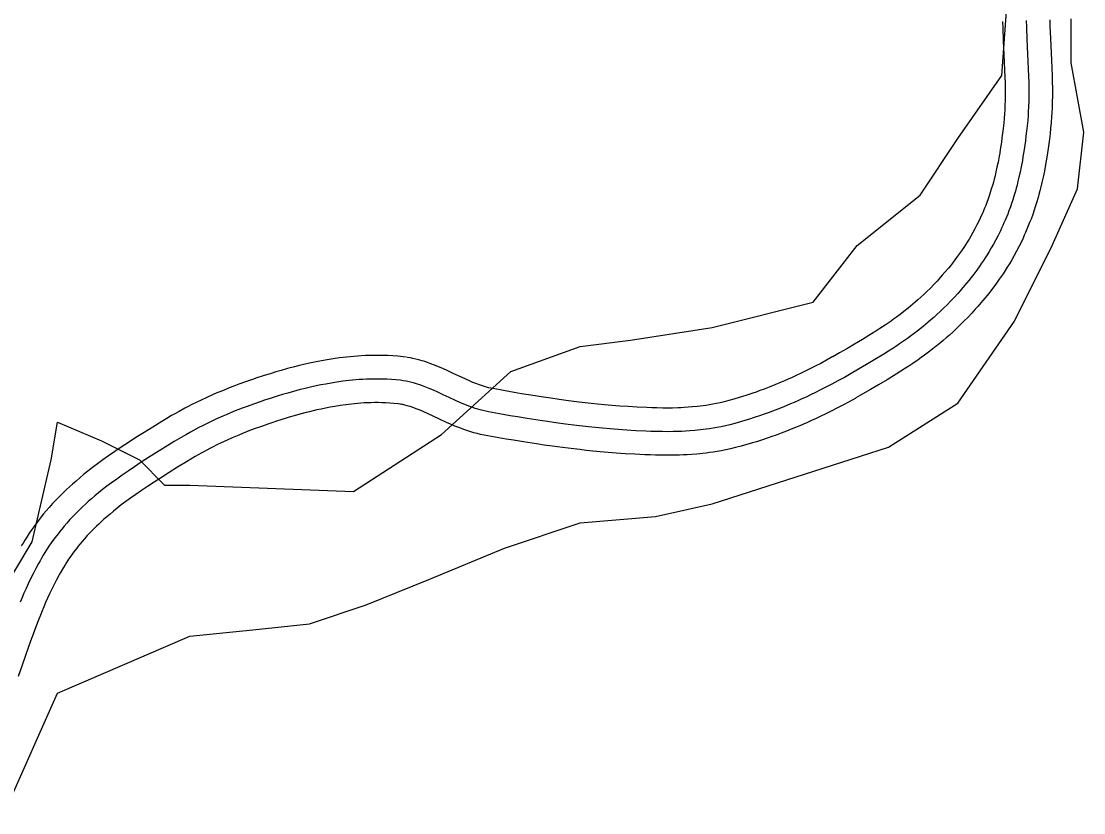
# Model space of a CAD drawing. Extents: x 3177385 to 3215275, y 903885 to 929304.
# Drawn here: x 3211714 to 3212389, y 924170 to 924672 of the extents above; entities that cross this region are included whole.
import ezdxf

# ---------------------------------------------------------------- set-up
doc = ezdxf.new("R2010")
doc.units = 0
doc.layers.add('V-ROAD-CNTR', color=7, linetype='Continuous')
doc.layers.add('V-SITE-VEGE', color=7, linetype='Continuous')

msp = doc.modelspace()

# ---------------------------------------------------------------- linework, layer by layer
at = {"layer": 'V-ROAD-CNTR'}
for points in [[(3212337.58, 924672.13), (3212337.72, 924667.88), (3212338.06, 924659.92), (3212338.73, 924646.2), (3212338.94, 924641.16), (3212339.1, 924636.79), (3212339.19, 924633.01), (3212339.24, 924629.72), (3212339.25, 924626.86), (3212339.24, 924624.38), (3212339.21, 924622.26), (3212339.1, 924618.47), (3212338.97, 924615.68), (3212338.85, 924613.64), (3212338.62, 924610.53), (3212338.32, 924607.4), (3212337.96, 924604.14), (3212337.59, 924601.06), (3212337.23, 924598.19), (3212336.86, 924595.52), (3212336.5, 924593.02), (3212336.14, 924590.7), (3212335.78, 924588.53), (3212335.44, 924586.54), (3212334.72, 924582.73), (3212334.05, 924579.46), (3212333.41, 924576.61), (3212332.82, 924574.13), (3212332.28, 924571.97), (3212331.77, 924570.09), (3212331.33, 924568.49), (3212330.47, 924565.58), (3212329.8, 924563.44), (3212329.28, 924561.88), (3212328.45, 924559.47), (3212327.58, 924557.07), (3212326.88, 924555.24), (3212326.17, 924553.47), (3212325.47, 924551.78), (3212324.77, 924550.15), (3212324.08, 924548.59), (3212323.39, 924547.09), (3212322.73, 924545.69), (3212321.35, 924542.89), (3212320.02, 924540.34), (3212318.74, 924537.99), (3212317.49, 924535.8), (3212316.29, 924533.78), (3212315.13, 924531.89), (3212314.01, 924530.14), (3212312.94, 924528.51), (3212311.92, 924526.99), (3212310.96, 924525.61), (3212309.05, 924522.94), (3212307.35, 924520.65), (3212305.82, 924518.67), (3212304.44, 924516.95), (3212303.24, 924515.47), (3212301.01, 924512.82), (3212299.32, 924510.87), (3212298.04, 924509.44), (3212296.04, 924507.24), (3212294.01, 924505.09), (3212291.73, 924502.75), (3212289.6, 924500.64), (3212287.59, 924498.7), (3212285.69, 924496.94), (3212283.89, 924495.31), (3212282.19, 924493.82), (3212280.59, 924492.45), (3212279.07, 924491.17), (3212277.66, 924490.02), (3212274.91, 924487.83), (3212272.49, 924485.97), (3212270.34, 924484.37), (3212268.43, 924482.99), (3212266.77, 924481.81), (3212263.73, 924479.71), (3212261.43, 924478.17), (3212259.7, 924477.04), (3212257.03, 924475.32), (3212254.3, 924473.62), (3212248.73, 924470.19), (3212243.51, 924467.06), (3212238.64, 924464.19), (3212234.09, 924461.56), (3212229.75, 924459.12)], [(3212352.57, 924672.63), (3212352.71, 924668.45), (3212353.05, 924660.61), (3212353.71, 924646.88), (3212353.93, 924641.74), (3212354.09, 924637.24), (3212354.19, 924633.31), (3212354.24, 924629.87), (3212354.25, 924626.86), (3212354.24, 924624.23), (3212354.21, 924621.93), (3212354.09, 924617.91), (3212353.95, 924614.89), (3212353.82, 924612.63), (3212353.56, 924609.25), (3212353.24, 924605.87), (3212352.86, 924602.44), (3212352.48, 924599.23), (3212352.1, 924596.23), (3212351.71, 924593.42), (3212351.33, 924590.79), (3212350.95, 924588.33), (3212350.57, 924586.03), (3212350.2, 924583.87), (3212349.44, 924579.84), (3212348.72, 924576.31), (3212348.03, 924573.24), (3212347.39, 924570.55), (3212346.79, 924568.2), (3212346.25, 924566.14), (3212345.74, 924564.35), (3212344.82, 924561.21), (3212344.08, 924558.86), (3212343.5, 924557.09), (3212342.59, 924554.45), (3212341.63, 924551.82), (3212340.85, 924549.78), (3212340.07, 924547.82), (3212339.29, 924545.95), (3212338.52, 924544.15), (3212337.75, 924542.42), (3212336.99, 924540.76), (3212336.24, 924539.17), (3212334.73, 924536.11), (3212333.26, 924533.29), (3212331.84, 924530.68), (3212330.46, 924528.26), (3212329.12, 924526.01), (3212327.84, 924523.93), (3212326.61, 924522), (3212325.43, 924520.2), (3212324.31, 924518.53), (3212323.23, 924516.98), (3212321.16, 924514.09), (3212319.3, 924511.59), (3212317.62, 924509.42), (3212316.13, 924507.54), (3212314.8, 924505.91), (3212312.41, 924503.07), (3212310.58, 924500.96), (3212309.18, 924499.39), (3212307.03, 924497.04), (3212304.84, 924494.72), (3212302.39, 924492.2), (3212300.08, 924489.9), (3212297.89, 924487.8), (3212295.82, 924485.88), (3212293.87, 924484.12), (3212292.03, 924482.49), (3212290.28, 924481), (3212288.64, 924479.62), (3212287.08, 924478.35), (3212284.14, 924476.01), (3212281.53, 924474), (3212279.22, 924472.28), (3212277.17, 924470.8), (3212275.37, 924469.52), (3212272.16, 924467.31), (3212269.72, 924465.67), (3212267.87, 924464.46), (3212265.06, 924462.65), (3212262.2, 924460.87), (3212256.51, 924457.37), (3212251.19, 924454.17), (3212246.19, 924451.23), (3212241.51, 924448.53), (3212237.11, 924446.05)], [(3212367.56, 924673.13), (3212367.7, 924669.02), (3212368.03, 924661.29), (3212368.7, 924647.57), (3212368.92, 924642.32), (3212369.08, 924637.69), (3212369.19, 924633.61), (3212369.24, 924630.02), (3212369.25, 924626.85), (3212369.24, 924624.07), (3212369.2, 924621.6), (3212369.08, 924617.34), (3212368.93, 924614.1), (3212368.78, 924611.62), (3212368.51, 924607.97), (3212368.16, 924604.33), (3212367.76, 924600.73), (3212367.37, 924597.4), (3212366.97, 924594.27), (3212366.57, 924591.33), (3212366.17, 924588.56), (3212365.76, 924585.97), (3212365.36, 924583.53), (3212364.96, 924581.21), (3212364.16, 924576.95), (3212363.38, 924573.17), (3212362.65, 924569.86), (3212361.95, 924566.96), (3212361.31, 924564.42), (3212360.72, 924562.19), (3212360.16, 924560.21), (3212359.17, 924556.84), (3212358.36, 924554.27), (3212357.72, 924552.31), (3212356.73, 924549.44), (3212355.68, 924546.56), (3212354.82, 924544.32), (3212353.97, 924542.18), (3212353.12, 924540.12), (3212352.27, 924538.15), (3212351.43, 924536.25), (3212350.59, 924534.43), (3212349.75, 924532.64), (3212348.11, 924529.33), (3212346.5, 924526.23), (3212344.93, 924523.36), (3212343.42, 924520.71), (3212341.96, 924518.25), (3212340.56, 924515.98), (3212339.21, 924513.86), (3212337.92, 924511.9), (3212336.69, 924510.07), (3212335.5, 924508.34), (3212333.27, 924505.24), (3212331.25, 924502.52), (3212329.43, 924500.17), (3212327.81, 924498.13), (3212326.35, 924496.34), (3212323.81, 924493.32), (3212321.84, 924491.05), (3212320.31, 924489.34), (3212318.03, 924486.84), (3212315.68, 924484.35), (3212313.05, 924481.64), (3212310.55, 924479.16), (3212308.19, 924476.9), (3212305.96, 924474.82), (3212303.85, 924472.92), (3212301.86, 924471.17), (3212299.98, 924469.55), (3212298.21, 924468.07), (3212296.51, 924466.68), (3212293.38, 924464.19), (3212290.57, 924462.04), (3212288.1, 924460.2), (3212285.92, 924458.61), (3212283.97, 924457.23), (3212280.6, 924454.9), (3212278.01, 924453.17), (3212276.04, 924451.88), (3212273.09, 924449.98), (3212270.11, 924448.12), (3212264.3, 924444.55), (3212258.86, 924441.28), (3212253.75, 924438.27), (3212248.93, 924435.49), (3212244.47, 924432.98)], [(3211958.94, 924458.81), (3211956.94, 924459.07), (3211953.57, 924459.41), (3211950.35, 924459.66), (3211947.22, 924459.84), (3211944.19, 924459.95), (3211941.26, 924459.99), (3211938.42, 924459.99), (3211935.66, 924459.94), (3211932.99, 924459.85), (3211930.41, 924459.72), (3211927.91, 924459.56), (3211925.48, 924459.37), (3211923.14, 924459.16), (3211920.87, 924458.92), (3211918.67, 924458.67), (3211916.51, 924458.4), (3211912.44, 924457.83), (3211908.59, 924457.21), (3211904.99, 924456.58), (3211901.62, 924455.93), (3211898.48, 924455.28), (3211895.53, 924454.64), (3211892.78, 924454), (3211890.2, 924453.38), (3211887.77, 924452.77), (3211883.3, 924451.59), (3211879.38, 924450.49), (3211875.97, 924449.5), (3211872.97, 924448.59), (3211867.83, 924446.96), (3211863.97, 924445.69), (3211861.07, 924444.7), (3211856.8, 924443.2), (3211852.54, 924441.66), (3211849.32, 924440.45), (3211846.33, 924439.3), (3211843.54, 924438.19), (3211840.96, 924437.14), (3211838.55, 924436.12), (3211836.27, 924435.14), (3211832.13, 924433.3), (3211828.5, 924431.61), (3211825.35, 924430.09), (3211822.6, 924428.72), (3211820.21, 924427.49), (3211818.1, 924426.38), (3211814.49, 924424.43), (3211811.77, 924422.9), (3211809.7, 924421.72), (3211806.66, 924419.93), (3211803.64, 924418.09), (3211797.77, 924414.47), (3211792.29, 924411.06), (3211787.15, 924407.82), (3211782.34, 924404.73), (3211777.84, 924401.78), (3211773.64, 924398.95), (3211769.74, 924396.24), (3211766.1, 924393.65), (3211762.71, 924391.16), (3211759.56, 924388.78), (3211756.63, 924386.5), (3211753.91, 924384.31), (3211751.39, 924382.22), (3211749.05, 924380.22), (3211746.87, 924378.32), (3211744.85, 924376.49), (3211742.98, 924374.76), (3211741.24, 924373.09), (3211739.62, 924371.52), (3211738.13, 924370.02), (3211736.7, 924368.56), (3211734.16, 924365.86), (3211731.95, 924363.42), (3211730.05, 924361.23), (3211728.42, 924359.28), (3211727, 924357.54), (3211725.76, 924355.96), (3211723.71, 924353.27), (3211722.17, 924351.16), (3211721.02, 924349.53), (3211719.37, 924347.11), (3211717.77, 924344.65), (3211716.54, 924342.69), (3211715.38, 924340.79), (3211714.31, 924338.98)], [(3212229.89, 924459.2), (3212225.82, 924456.96), (3212222.07, 924454.95), (3212218.55, 924453.11), (3212215.24, 924451.42), (3212212.13, 924449.88), (3212209.21, 924448.46), (3212206.46, 924447.16), (3212203.88, 924445.97), (3212201.45, 924444.87), (3212199.17, 924443.87), (3212197.05, 924442.95), (3212192.97, 924441.25), (3212189.41, 924439.83), (3212186.27, 924438.62), (3212183.51, 924437.6), (3212181.08, 924436.72), (3212178.97, 924435.99), (3212175.16, 924434.72), (3212172.32, 924433.81), (3212170.2, 924433.16), (3212166.94, 924432.2), (3212163.7, 924431.29), (3212160.87, 924430.56), (3212158.26, 924429.95), (3212155.81, 924429.43), (3212153.5, 924428.98), (3212151.32, 924428.6), (3212149.28, 924428.28), (3212147.37, 924428), (3212145.56, 924427.77), (3212143.91, 924427.57), (3212140.67, 924427.24), (3212137.87, 924427.02), (3212135.41, 924426.85), (3212133.25, 924426.74), (3212131.39, 924426.67), (3212128.02, 924426.58), (3212125.54, 924426.55), (3212121.74, 924426.56), (3212117.91, 924426.63), (3212114.72, 924426.73), (3212111.62, 924426.85), (3212105.53, 924427.13), (3212099.85, 924427.47), (3212094.51, 924427.84), (3212089.5, 924428.24), (3212084.8, 924428.66), (3212080.39, 924429.08), (3212076.25, 924429.51), (3212072.37, 924429.94), (3212068.75, 924430.36), (3212061.89, 924431.21), (3212055.91, 924432.01), (3212050.66, 924432.76), (3212046.09, 924433.43), (3212038.02, 924434.69), (3212031.99, 924435.68), (3212027.47, 924436.45), (3212020.66, 924437.64), (3212013.95, 924438.87), (3212012.49, 924439.16), (3212011.16, 924439.47), (3212009.85, 924439.82), (3212008.56, 924440.2), (3212007.29, 924440.6), (3212006.04, 924441.02), (3212004.82, 924441.47), (3212003.66, 924441.9), (3212001.22, 924442.88), (3211998.93, 924443.85), (3211996.77, 924444.82), (3211992.49, 924446.79), (3211988.66, 924448.58), (3211985.19, 924450.19), (3211982.06, 924451.59), (3211979.24, 924452.8), (3211976.71, 924453.83), (3211974.44, 924454.69), (3211972.41, 924455.42), (3211970.6, 924456.03), (3211968.98, 924456.53), (3211967.48, 924456.97), (3211965.01, 924457.62), (3211963.04, 924458.07), (3211961.47, 924458.38), (3211959.49, 924458.72)], [(3211956.96, 924443.94), (3211955.2, 924444.17), (3211952.23, 924444.47), (3211949.35, 924444.7), (3211946.54, 924444.85), (3211943.8, 924444.95), (3211941.15, 924444.99), (3211938.57, 924444.99), (3211936.06, 924444.94), (3211933.63, 924444.86), (3211931.26, 924444.74), (3211928.97, 924444.59), (3211926.74, 924444.42), (3211924.58, 924444.22), (3211922.49, 924444.01), (3211920.46, 924443.78), (3211918.49, 924443.53), (3211914.66, 924442.99), (3211911.08, 924442.42), (3211907.71, 924441.83), (3211904.56, 924441.22), (3211901.6, 924440.61), (3211898.82, 924440), (3211896.22, 924439.4), (3211893.79, 924438.81), (3211891.51, 924438.24), (3211887.24, 924437.11), (3211883.5, 924436.07), (3211880.25, 924435.12), (3211877.4, 924434.26), (3211872.44, 924432.69), (3211868.74, 924431.47), (3211865.97, 924430.52), (3211861.84, 924429.07), (3211857.72, 924427.58), (3211854.65, 924426.43), (3211851.8, 924425.33), (3211849.15, 924424.28), (3211846.7, 924423.28), (3211844.42, 924422.32), (3211842.29, 924421.41), (3211838.35, 924419.65), (3211834.93, 924418.05), (3211831.96, 924416.62), (3211829.37, 924415.33), (3211827.12, 924414.18), (3211825.16, 924413.14), (3211821.73, 924411.29), (3211819.16, 924409.85), (3211817.24, 924408.75), (3211814.36, 924407.05), (3211811.47, 924405.3), (3211805.67, 924401.72), (3211800.25, 924398.35), (3211795.2, 924395.17), (3211790.51, 924392.15), (3211786.15, 924389.29), (3211782.1, 924386.56), (3211778.36, 924383.97), (3211774.88, 924381.49), (3211771.67, 924379.14), (3211768.7, 924376.89), (3211765.94, 924374.74), (3211763.4, 924372.69), (3211761.04, 924370.74), (3211758.86, 924368.88), (3211756.85, 924367.11), (3211754.98, 924365.43), (3211753.25, 924363.83), (3211751.65, 924362.3), (3211750.17, 924360.85), (3211748.8, 924359.48), (3211747.53, 924358.18), (3211745.19, 924355.69), (3211743.18, 924353.47), (3211741.46, 924351.49), (3211739.98, 924349.73), (3211738.71, 924348.16), (3211737.62, 924346.77), (3211735.74, 924344.31), (3211734.36, 924342.42), (3211733.35, 924340.98), (3211731.86, 924338.8), (3211730.41, 924336.57), (3211729.3, 924334.8), (3211728.24, 924333.05), (3211727.21, 924331.32)], [(3212237.11, 924446.05), (3212232.97, 924443.78), (3212229.08, 924441.69), (3212225.43, 924439.78), (3212221.98, 924438.03), (3212218.74, 924436.41), (3212215.69, 924434.93), (3212212.82, 924433.57), (3212210.11, 924432.32), (3212207.56, 924431.17), (3212205.16, 924430.12), (3212202.9, 924429.14), (3212198.64, 924427.36), (3212194.88, 924425.86), (3212191.57, 924424.59), (3212188.65, 924423.5), (3212186.08, 924422.58), (3212183.81, 924421.79), (3212179.82, 924420.46), (3212176.8, 924419.5), (3212174.52, 924418.8), (3212171.07, 924417.78), (3212167.59, 924416.81), (3212164.47, 924416), (3212161.54, 924415.31), (3212158.79, 924414.73), (3212156.21, 924414.23), (3212153.79, 924413.81), (3212151.53, 924413.45), (3212149.4, 924413.14), (3212147.41, 924412.88), (3212145.54, 924412.66), (3212142.04, 924412.31), (3212138.97, 924412.06), (3212136.29, 924411.88), (3212133.95, 924411.76), (3212131.89, 924411.67), (3212128.3, 924411.58), (3212125.61, 924411.55), (3212121.57, 924411.56), (3212117.53, 924411.64), (3212114.21, 924411.74), (3212110.98, 924411.86), (3212104.74, 924412.15), (3212098.88, 924412.5), (3212093.39, 924412.88), (3212088.25, 924413.29), (3212083.42, 924413.72), (3212078.9, 924414.16), (3212074.66, 924414.6), (3212070.68, 924415.03), (3212066.96, 924415.47), (3212059.97, 924416.34), (3212053.86, 924417.15), (3212048.51, 924417.91), (3212043.84, 924418.6), (3212035.65, 924419.88), (3212029.52, 924420.89), (3212024.92, 924421.67), (3212018.02, 924422.88), (3212011.12, 924424.13), (3212009.29, 924424.51), (3212007.52, 924424.92), (3212005.82, 924425.37), (3212004.19, 924425.85), (3212002.61, 924426.35), (3212001.09, 924426.86), (3211999.63, 924427.39), (3211998.21, 924427.93), (3211995.49, 924429.02), (3211992.95, 924430.1), (3211990.59, 924431.15), (3211986.17, 924433.18), (3211982.33, 924434.98), (3211978.97, 924436.54), (3211976.04, 924437.85), (3211973.47, 924438.96), (3211971.21, 924439.87), (3211969.24, 924440.62), (3211967.5, 924441.24), (3211965.98, 924441.75), (3211964.65, 924442.17), (3211963.48, 924442.51), (3211961.43, 924443.05), (3211959.88, 924443.4), (3211958.72, 924443.64), (3211956.96, 924443.94)], [(3212244.33, 924432.9), (3212240.13, 924430.6), (3212236.1, 924428.44), (3212232.31, 924426.45), (3212228.73, 924424.63), (3212225.35, 924422.95), (3212222.17, 924421.41), (3212219.17, 924419.99), (3212216.34, 924418.68), (3212213.67, 924417.47), (3212211.16, 924416.37), (3212208.76, 924415.33), (3212204.32, 924413.48), (3212200.36, 924411.9), (3212196.87, 924410.55), (3212193.79, 924409.41), (3212191.07, 924408.44), (3212188.65, 924407.6), (3212184.48, 924406.2), (3212181.28, 924405.18), (3212178.84, 924404.43), (3212175.21, 924403.36), (3212171.49, 924402.32), (3212168.06, 924401.44), (3212164.81, 924400.67), (3212161.77, 924400.03), (3212158.92, 924399.48), (3212156.26, 924399.01), (3212153.77, 924398.61), (3212151.44, 924398.28), (3212149.26, 924398), (3212147.17, 924397.75), (3212143.4, 924397.37), (3212140.08, 924397.1), (3212137.17, 924396.91), (3212134.64, 924396.77), (3212132.4, 924396.68), (3212128.59, 924396.58), (3212125.68, 924396.55), (3212121.4, 924396.56), (3212117.16, 924396.64), (3212113.7, 924396.75), (3212110.35, 924396.87), (3212103.94, 924397.18), (3212097.92, 924397.53), (3212092.27, 924397.93), (3212086.99, 924398.35), (3212082.04, 924398.78), (3212077.41, 924399.23), (3212073.06, 924399.68), (3212069, 924400.13), (3212065.17, 924400.57), (3212058.05, 924401.46), (3212051.82, 924402.29), (3212046.37, 924403.07), (3212041.58, 924403.77), (3212033.28, 924405.07), (3212027.05, 924406.09), (3212022.36, 924406.89), (3212015.38, 924408.11), (3212008.29, 924409.4), (3212006.08, 924409.85), (3212003.88, 924410.37), (3212001.8, 924410.92), (3211999.82, 924411.5), (3211997.93, 924412.1), (3211996.14, 924412.7), (3211994.44, 924413.32), (3211992.77, 924413.95), (3211989.76, 924415.15), (3211986.97, 924416.34), (3211984.4, 924417.48), (3211979.85, 924419.58), (3211976, 924421.38), (3211972.75, 924422.89), (3211970.01, 924424.12), (3211967.69, 924425.11), (3211965.72, 924425.91), (3211964.04, 924426.55), (3211962.6, 924427.07), (3211961.37, 924427.48), (3211960.32, 924427.81), (3211959.48, 924428.05), (3211957.85, 924428.48), (3211956.72, 924428.74), (3211955.97, 924428.89), (3211954.43, 924429.15)], [(3211954.99, 924429.07), (3211953.46, 924429.27), (3211950.9, 924429.53), (3211948.34, 924429.73), (3211945.85, 924429.87), (3211943.41, 924429.95), (3211941.04, 924429.99), (3211938.72, 924429.99), (3211936.46, 924429.95), (3211934.26, 924429.87), (3211932.12, 924429.77), (3211930.03, 924429.63), (3211928, 924429.47), (3211926.03, 924429.29), (3211924.11, 924429.1), (3211922.24, 924428.88), (3211920.46, 924428.66), (3211916.89, 924428.16), (3211913.56, 924427.63), (3211910.43, 924427.07), (3211907.49, 924426.51), (3211904.72, 924425.94), (3211902.11, 924425.37), (3211899.67, 924424.8), (3211897.37, 924424.25), (3211895.25, 924423.71), (3211891.17, 924422.64), (3211887.63, 924421.65), (3211884.53, 924420.74), (3211881.84, 924419.93), (3211877.06, 924418.42), (3211873.51, 924417.24), (3211870.87, 924416.35), (3211866.87, 924414.94), (3211862.91, 924413.51), (3211859.97, 924412.41), (3211857.27, 924411.37), (3211854.76, 924410.37), (3211852.44, 924409.42), (3211850.29, 924408.52), (3211848.32, 924407.67), (3211844.57, 924405.99), (3211841.35, 924404.5), (3211838.57, 924403.16), (3211836.15, 924401.95), (3211834.03, 924400.86), (3211832.22, 924399.91), (3211828.96, 924398.15), (3211826.56, 924396.8), (3211824.78, 924395.78), (3211822.06, 924394.18), (3211819.3, 924392.5), (3211813.57, 924388.97), (3211808.21, 924385.64), (3211803.26, 924382.51), (3211798.68, 924379.57), (3211794.46, 924376.8), (3211790.57, 924374.18), (3211786.98, 924371.69), (3211783.67, 924369.34), (3211780.63, 924367.11), (3211777.83, 924364.99), (3211775.25, 924362.98), (3211772.88, 924361.07), (3211770.69, 924359.26), (3211768.68, 924357.54), (3211766.82, 924355.91), (3211765.11, 924354.36), (3211763.53, 924352.9), (3211762.07, 924351.51), (3211760.73, 924350.19), (3211759.48, 924348.94), (3211758.36, 924347.8), (3211756.21, 924345.52), (3211754.41, 924343.52), (3211752.87, 924341.75), (3211751.55, 924340.18), (3211750.42, 924338.78), (3211749.47, 924337.58), (3211747.77, 924335.34), (3211746.55, 924333.67), (3211745.68, 924332.44), (3211744.35, 924330.49), (3211743.05, 924328.49), (3211742.06, 924326.91), (3211741.09, 924325.32), (3211740.11, 924323.67)], [(3211727.21, 924331.32), (3211726.22, 924329.61), (3211725.27, 924327.92), (3211723.45, 924324.57), (3211721.75, 924321.3), (3211720.17, 924318.11), (3211718.69, 924315), (3211717.31, 924311.97), (3211716, 924309.02), (3211714.77, 924306.15), (3211713.61, 924303.36)], [(3211740.19, 924323.81), (3211739.25, 924322.18), (3211738.4, 924320.66), (3211736.7, 924317.54), (3211735.13, 924314.52), (3211733.67, 924311.56), (3211732.29, 924308.66), (3211730.99, 924305.82), (3211729.76, 924303.04), (3211728.6, 924300.32), (3211727.49, 924297.67), (3211726.45, 924295.08), (3211725.46, 924292.58), (3211723.56, 924287.61), (3211721.83, 924282.93), (3211720.24, 924278.51), (3211717.27, 924270.07), (3211714.68, 924262.63), (3211712.38, 924256.05)]]:
    msp.add_lwpolyline(points, dxfattribs=at)
at = {"layer": 'V-SITE-VEGE'}
for p, q in [((3212337.19, 924637.77), (3212345.19, 924749.83)), ((3212381.18, 924645.78), (3212381.18, 924673.79)), ((3212389.18, 924601.76), (3212381.18, 924645.78)), ((3212309.19, 924597.75), (3212337.19, 924637.77)), ((3212385.18, 924565.74), (3212389.18, 924601.76)), ((3212285.2, 924561.73), (3212309.19, 924597.75)), ((3212245.2, 924529.72), (3212285.2, 924561.73)), ((3212369.18, 924529.72), (3212385.18, 924565.74)), ((3212217.21, 924493.7), (3212245.2, 924529.72)), ((3212345.19, 924481.69), (3212369.18, 924529.72)), ((3212153.22, 924477.69), (3212217.21, 924493.7)), ((3212309.19, 924429.67), (3212345.19, 924481.69)), ((3212101.23, 924469.69), (3212153.22, 924477.69)), ((3212025.25, 924449.68), (3212069.24, 924465.69)), ((3212069.24, 924465.69), (3212101.23, 924469.69)), ((3211981.25, 924409.66), (3212025.25, 924449.68)), ((3212265.2, 924401.65), (3212309.19, 924429.67)), ((3211733.3, 924393.65), (3211737.3, 924417.66)), ((3211737.3, 924417.66), (3211765.29, 924405.66)), ((3211765.29, 924405.66), (3211789.29, 924393.65)), ((3211925.26, 924373.64), (3211981.25, 924409.66)), ((3212153.22, 924365.64), (3212265.2, 924401.65)), ((3211721.3, 924341.62), (3211733.3, 924393.65)), ((3211789.29, 924393.65), (3211805.28, 924377.64)), ((3211805.28, 924377.64), (3211821.28, 924377.64)), ((3211821.28, 924377.64), (3211925.26, 924373.64)), ((3212117.23, 924357.63), (3212153.22, 924365.64)), ((3212069.24, 924353.63), (3212117.23, 924357.63)), ((3212021.25, 924337.62), (3212069.24, 924353.63)), ((3211617.32, 924169.54), (3211721.3, 924341.62)), ((3211973.25, 924317.61), (3212021.25, 924337.62)), ((3211933.26, 924301.6), (3211973.25, 924317.61)), ((3211897.27, 924289.6), (3211933.26, 924301.6)), ((3211861.27, 924285.6), (3211897.27, 924289.6)), ((3211821.28, 924281.59), (3211861.27, 924285.6)), ((3211737.3, 924245.57), (3211821.28, 924281.59)), ((3211705.3, 924173.54), (3211737.3, 924245.57))]:
    msp.add_line(p, q, dxfattribs=at)

doc.saveas('drawing.dxf')
